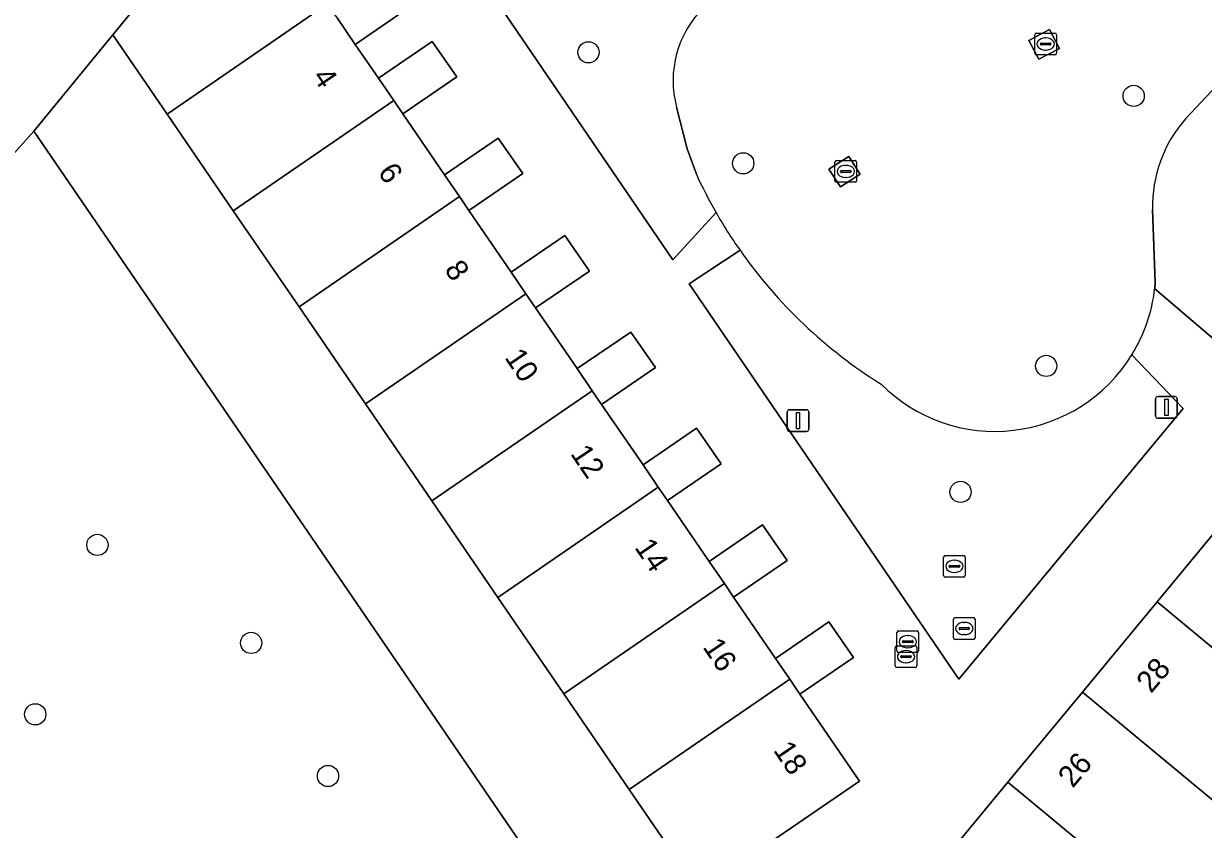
# Model space of a CAD drawing. Extents: x 155275 to 156265, y 382654 to 383635.
# Drawn here: x 155523.4 to 155577.8, y 382860.2 to 382897.3 of the extents above; entities that cross this region are included whole.
import ezdxf

# ---------------------------------------------------------------- set-up
doc = ezdxf.new("R2010")
doc.units = 0
for name, color, linetype in [('IMGEO_Boom', 7, 'Continuous'), ('IMGEO_Brandkraan', 7, 'Continuous'), ('IMGEO_Erf', 7, 'Continuous'), ('IMGEO_Groenvoorziening', 7, 'Continuous'), ('IMGEO_Kolk', 7, 'Continuous'), ('IMGEO_Lichtmast', 7, 'Continuous'), ('IMGEO_Muur', 7, 'Continuous'), ('IMGEO_Pand', 7, 'Continuous'), ('IMGEO_Pand_nummerreeks', 7, 'Continuous'), ('IMGEO_Rijbaan_lokaal_open', 7, 'Continuous'), ('IMGEO_Rioolput', 7, 'Continuous'), ('IMGEO_Voetpad_open', 7, 'Continuous')]:
    doc.layers.add(name, color=color, linetype=linetype)

msp = doc.modelspace()

# ---------------------------------------------------------------- linework, layer by layer
at = {"layer": 'IMGEO_Boom'}
for centre in [(155549.436, 382896.009), (155574.578, 382894), (155556.573, 382890.888), (155570.541, 382881.544), (155566.593, 382875.734), (155526.792, 382873.289), (155533.881, 382868.768), (155523.926, 382865.476), (155537.426, 382862.632)]:
    msp.add_circle(centre, 0.489, dxfattribs=at)
at = {"layer": 'IMGEO_Brandkraan'}
for p, q in [((155563.734, 382869.323), (155564.586, 382869.323)), ((155563.659, 382868.397), (155563.659, 382869.249)), ((155563.918, 382868.817), (155563.918, 382868.829)), ((155564.356, 382868.78), (155563.958, 382868.78)), ((155563.961, 382868.866), (155564.359, 382868.866)), ((155564.147, 382869.103), (155564.172, 382869.103)), ((155564.402, 382868.829), (155564.402, 382868.817)), ((155564.66, 382869.249), (155564.66, 382868.397)), ((155563.579, 382867.707), (155563.579, 382868.559)), ((155563.654, 382868.633), (155564.506, 382868.633)), ((155564.586, 382868.323), (155563.734, 382868.323)), ((155564.067, 382868.413), (155564.092, 382868.413)), ((155564.17, 382868.543), (155564.145, 382868.543)), ((155564.58, 382868.559), (155564.58, 382867.707)), ((155563.838, 382868.127), (155563.838, 382868.139)), ((155564.276, 382868.09), (155563.878, 382868.09)), ((155563.881, 382868.176), (155564.279, 382868.176)), ((155564.09, 382867.853), (155564.065, 382867.853)), ((155564.322, 382868.139), (155564.322, 382868.127)), ((155564.506, 382867.633), (155563.654, 382867.633))]:
    msp.add_line(p, q, dxfattribs=at)
for points in [[(155563.734, 382869.323), (155564.586, 382869.323)], [(155563.659, 382868.397), (155563.659, 382869.249)], [(155564.66, 382869.249), (155564.66, 382868.397)], [(155563.579, 382867.707), (155563.579, 382868.559)], [(155563.654, 382868.633), (155564.506, 382868.633)], [(155564.586, 382868.323), (155563.734, 382868.323)], [(155564.58, 382868.559), (155564.58, 382867.707)], [(155564.506, 382867.633), (155563.654, 382867.633)]]:
    msp.add_lwpolyline(points, dxfattribs=at)
for centre, radius, start, end in [((155563.736, 382869.247), 0.0765, 91.552, 178.448), ((155563.736, 382869.247), 0.0765, 91.552, 178.448), ((155564.584, 382869.247), 0.0765, 1.552, 88.448), ((155564.584, 382869.247), 0.0765, 1.552, 88.448), ((155563.958, 382868.826), 0.0403, 85.8775, 175.7526), ((155563.955, 382868.816), 0.0366, 178.938, 274.7102), ((155564.359, 382868.823), 0.043, 264.8664, 352.4533), ((155564.363, 382868.828), 0.0386, 1.7309, 96.639), ((155563.656, 382868.557), 0.0765, 91.552, 178.448), ((155563.656, 382868.557), 0.0765, 91.552, 178.448), ((155563.736, 382868.399), 0.0765, 181.552, 268.448), ((155563.736, 382868.399), 0.0765, 181.552, 268.448), ((155564.504, 382868.557), 0.0765, 1.552, 88.448), ((155564.504, 382868.557), 0.0765, 1.552, 88.448), ((155564.584, 382868.399), 0.0765, 271.552, 358.448), ((155564.584, 382868.399), 0.0765, 271.552, 358.448), ((155563.656, 382867.709), 0.0765, 181.552, 268.448), ((155563.656, 382867.709), 0.0765, 181.552, 268.448), ((155563.878, 382868.136), 0.0403, 85.8775, 175.7526), ((155563.875, 382868.126), 0.0366, 178.938, 274.7102), ((155564.279, 382868.133), 0.043, 264.8664, 352.4533), ((155564.283, 382868.138), 0.0386, 1.7309, 96.639), ((155564.504, 382867.709), 0.0765, 271.552, 358.448), ((155564.504, 382867.709), 0.0765, 271.552, 358.448)]:
    msp.add_arc(centre, radius, start, end, dxfattribs=at)
for centre, major_axis, ratio, start_param, end_param in [((155564.146, 382868.823), (-0.387, 0.002), 0.722429, 4.712389, 7.853982), ((155564.171, 382868.823), (-0.39, 0.002), 0.717154, 1.570796, 4.712389), ((155564.066, 382868.133), (-0.387, 0.002), 0.722429, 4.712389, 7.853982), ((155564.091, 382868.133), (-0.39, 0.002), 0.717154, 1.570796, 4.712389)]:
    msp.add_ellipse(centre, major_axis=major_axis, ratio=ratio, start_param=start_param, end_param=end_param, dxfattribs=at)
at = {"layer": 'IMGEO_Erf'}
msp.add_lwpolyline([(155539.154, 382879.789), (155536.09, 382884.272), (155533.059, 382888.705), (155530.013, 382893.162), (155527.511, 382896.822), (155523.867, 382892.372), (155549.963, 382854.195), (155552.869, 382856.181), (155554.52, 382857.31), (155551.308, 382862.009), (155548.296, 382866.416), (155545.253, 382870.867), (155542.211, 382875.317)], close=True, dxfattribs=at)
at = {"layer": 'IMGEO_Groenvoorziening'}
for points in [[(155577.739, 382904.25), (155579.514, 382907.466), (155571.571, 382919.007), (155568.646, 382916.926), (155571.413, 382912.841), (155561.124, 382905.761), (155558.255, 382909.998), (155557.285, 382909.289), (155560.141, 382905.057), (155549.865, 382897.984), (155547.017, 382902.134), (155544.039, 382900.076), (155553.322, 382886.445), (155555.321, 382888.618)], [(155579.628, 382895.777), (155576.968, 382892.935)], [(155576.968, 382892.935), (155579.628, 382895.777)], [(155575.451, 382888.764), (155575.572, 382885.397), (155575.564, 382885.296), (155575.554, 382885.195), (155575.544, 382885.094), (155578.998, 382882.168), (155588.704, 382893.948)], [(155554.411, 382890.384), (155553.988, 382891.556), (155553.499, 382893.481)], [(155553.499, 382893.481), (155553.988, 382891.556), (155554.411, 382890.384)], [(155523.867, 382892.372), (155517.653, 382885.419), (155504.528, 382869.442)], [(155603.839, 382875.695), (155573.503, 382838.997), (155565.21, 382841.732), (155564.357, 382842.893), (155559.081, 382850.622), (155557.429, 382849.494), (155552.869, 382856.181), (155549.963, 382854.195), (155523.867, 382892.372)], [(155575.544, 382885.094), (155575.554, 382885.195), (155575.564, 382885.296), (155575.572, 382885.397), (155575.451, 382888.764)], [(155556.424, 382886.88), (155554.075, 382885.324), (155566.513, 382867.099), (155576.86, 382879.581)], [(155576.86, 382879.581), (155574.495, 382882.059)]]:
    msp.add_lwpolyline(points, dxfattribs=at)
for points in [[(155570.69, 382897.066), (155571.152, 382896.191), (155570.199, 382895.688), (155569.737, 382896.562)], [(155561.434, 382891.205), (155561.962, 382890.394), (155561.051, 382889.801), (155560.523, 382890.613)]]:
    msp.add_lwpolyline(points, close=True, dxfattribs=at)
for centre, radius, start, end in [((155558.093, 382894.707), 4.755, 74.9432, 194.9387), ((155558.093, 382894.707), 4.755, 74.9432, 194.9387), ((155581.476, 382888.934), 6.028, 138.4108, 181.6163), ((155581.476, 382888.934), 6.028, 138.4108, 181.6163), ((155574.47, 382899.603), 22.076, 204.6826, 209.8405), ((155574.47, 382899.603), 22.076, 204.6826, 209.8405), ((155574.285, 382899.434), 21.832, 209.6986, 215.1029), ((155574.849, 382899.783), 22.494, 215.0039, 237.9967), ((155574.849, 382899.783), 22.494, 215.0039, 237.9967), ((155568.187, 382885.938), 7.405, 328.4113, 353.4549), ((155568.179, 382885.939), 7.412, 224.8862, 328.4374), ((155568.179, 382885.939), 7.412, 224.8862, 328.4374)]:
    msp.add_arc(centre, radius, start, end, dxfattribs=at)
at = {"layer": 'IMGEO_Kolk'}
for p, q in [((155570.017, 382895.966), (155570.017, 382896.818)), ((155570.092, 382896.892), (155570.944, 382896.892)), ((155570.505, 382896.672), (155570.53, 382896.672)), ((155571.018, 382896.818), (155571.018, 382895.966)), ((155570.276, 382896.386), (155570.276, 382896.398)), ((155570.714, 382896.349), (155570.316, 382896.349)), ((155570.319, 382896.435), (155570.717, 382896.435)), ((155570.528, 382896.112), (155570.503, 382896.112)), ((155570.76, 382896.398), (155570.76, 382896.386)), ((155570.944, 382895.892), (155570.092, 382895.892)), ((155560.801, 382890.089), (155560.801, 382890.941)), ((155560.876, 382891.015), (155561.728, 382891.015)), ((155561.103, 382890.558), (155561.501, 382890.558)), ((155561.289, 382890.795), (155561.314, 382890.795)), ((155561.802, 382890.941), (155561.802, 382890.089)), ((155561.728, 382890.015), (155560.876, 382890.015)), ((155561.06, 382890.509), (155561.06, 382890.521)), ((155561.498, 382890.472), (155561.1, 382890.472)), ((155561.312, 382890.235), (155561.287, 382890.235)), ((155561.544, 382890.521), (155561.544, 382890.509))]:
    msp.add_line(p, q, dxfattribs=at)
for points in [[(155570.017, 382895.966), (155570.017, 382896.818)], [(155570.092, 382896.892), (155570.944, 382896.892)], [(155571.018, 382896.818), (155571.018, 382895.966)], [(155570.944, 382895.892), (155570.092, 382895.892)], [(155560.801, 382890.089), (155560.801, 382890.941)], [(155560.876, 382891.015), (155561.728, 382891.015)], [(155561.802, 382890.941), (155561.802, 382890.089)], [(155561.728, 382890.015), (155560.876, 382890.015)]]:
    msp.add_lwpolyline(points, dxfattribs=at)
for centre, radius, start, end in [((155570.094, 382896.816), 0.0765, 91.552, 178.448), ((155570.094, 382896.816), 0.0765, 91.552, 178.448), ((155570.942, 382896.816), 0.0765, 1.552, 88.448), ((155570.942, 382896.816), 0.0765, 1.552, 88.448), ((155570.316, 382896.395), 0.0403, 85.8775, 175.7526), ((155570.313, 382896.385), 0.0366, 178.938, 274.7102), ((155570.717, 382896.392), 0.043, 264.8664, 352.4533), ((155570.721, 382896.397), 0.0386, 1.7309, 96.639), ((155570.094, 382895.968), 0.0765, 181.552, 268.448), ((155570.094, 382895.968), 0.0765, 181.552, 268.448), ((155570.942, 382895.968), 0.0765, 271.552, 358.448), ((155570.942, 382895.968), 0.0765, 271.552, 358.448), ((155560.878, 382890.939), 0.0765, 91.552, 178.448), ((155560.878, 382890.939), 0.0765, 91.552, 178.448), ((155561.1, 382890.518), 0.0403, 85.8775, 175.7526), ((155561.505, 382890.52), 0.0386, 1.7309, 96.639), ((155561.726, 382890.939), 0.0765, 1.552, 88.448), ((155561.726, 382890.939), 0.0765, 1.552, 88.448), ((155560.878, 382890.091), 0.0765, 181.552, 268.448), ((155560.878, 382890.091), 0.0765, 181.552, 268.448), ((155561.097, 382890.508), 0.0366, 178.938, 274.7102), ((155561.501, 382890.515), 0.043, 264.8664, 352.4533), ((155561.726, 382890.091), 0.0765, 271.552, 358.448), ((155561.726, 382890.091), 0.0765, 271.552, 358.448)]:
    msp.add_arc(centre, radius, start, end, dxfattribs=at)
for centre, major_axis, ratio, start_param, end_param in [((155570.504, 382896.392), (-0.387, 0.002), 0.722429, 4.712389, 7.853982), ((155570.529, 382896.392), (-0.39, 0.002), 0.717154, 1.570796, 4.712389), ((155561.288, 382890.515), (-0.387, 0.002), 0.722429, 4.712389, 7.853982), ((155561.313, 382890.515), (-0.39, 0.002), 0.717154, 1.570796, 4.712389)]:
    msp.add_ellipse(centre, major_axis=major_axis, ratio=ratio, start_param=start_param, end_param=end_param, dxfattribs=at)
at = {"layer": 'IMGEO_Lichtmast'}
for p, q in [((155575.59, 382879.231), (155575.59, 382880.031)), ((155575.59, 382880.031), (155575.59, 382879.231)), ((155575.69, 382880.131), (155576.48, 382880.131)), ((155576.48, 382880.131), (155575.69, 382880.131)), ((155576.58, 382880.031), (155576.58, 382879.231)), ((155576.58, 382879.231), (155576.58, 382880.031)), ((155558.602, 382878.624), (155558.602, 382879.424)), ((155558.602, 382879.424), (155558.602, 382878.624)), ((155558.702, 382879.524), (155559.492, 382879.524)), ((155559.492, 382879.524), (155558.702, 382879.524)), ((155559.592, 382879.424), (155559.592, 382878.624)), ((155559.592, 382878.624), (155559.592, 382879.424)), ((155576.48, 382879.131), (155575.69, 382879.131)), ((155575.69, 382879.131), (155576.48, 382879.131)), ((155559.492, 382878.524), (155558.702, 382878.524)), ((155558.702, 382878.524), (155559.492, 382878.524))]:
    msp.add_line(p, q, dxfattribs=at)
for points in [[(155576.01, 382880.006), (155576.16, 382880.006), (155576.16, 382879.256), (155576.01, 382879.256), (155576.01, 382880.006)], [(155559.022, 382879.399), (155559.172, 382879.399), (155559.172, 382878.649), (155559.022, 382878.649), (155559.022, 382879.399)]]:
    msp.add_lwpolyline(points, dxfattribs=at)
for centre, start, end in [((155575.69, 382880.031), 90, 180), ((155575.69, 382880.031), 90, 180), ((155576.48, 382880.031), 0, 90), ((155576.48, 382880.031), 360, 90), ((155558.702, 382879.424), 90, 180), ((155558.702, 382879.424), 90, 180), ((155559.492, 382879.424), 0, 90), ((155559.492, 382879.424), 360, 90), ((155575.69, 382879.231), 180, 270), ((155575.69, 382879.231), 180, 270), ((155576.48, 382879.231), 270, 0), ((155576.48, 382879.231), 270, 0), ((155558.702, 382878.624), 180, 270), ((155558.702, 382878.624), 180, 270), ((155559.492, 382878.624), 270, 0), ((155559.492, 382878.624), 270, 0)]:
    msp.add_arc(centre, 0.1, start, end, dxfattribs=at)
at = {"layer": 'IMGEO_Muur'}
msp.add_lwpolyline([(155527.511, 382896.822), (155523.867, 382892.372), (155549.963, 382854.195), (155552.869, 382856.181), (155554.52, 382857.31)], dxfattribs=at)
at = {"layer": 'IMGEO_Pand'}
for points in [[(155537.409, 382898.24), (155536.718, 382899.251), (155534.78, 382902.084), (155533.433, 382904.053), (155527.511, 382896.822), (155530.013, 382893.162)], [(155540.457, 382893.785), (155539.75, 382894.819), (155538.685, 382896.376), (155537.845, 382897.603), (155537.409, 382898.24), (155530.013, 382893.162), (155533.059, 382888.705)], [(155539.75, 382894.819), (155540.457, 382893.785), (155540.874, 382893.175), (155543.36, 382894.875), (155542.221, 382896.51)], [(155543.488, 382889.353), (155542.805, 382890.352), (155540.874, 382893.175), (155540.457, 382893.785), (155533.059, 382888.705), (155536.09, 382884.272)], [(155542.805, 382890.352), (155543.488, 382889.353), (155543.924, 382888.717), (155546.412, 382890.42), (155545.279, 382892.045)], [(155546.555, 382884.871), (155545.874, 382885.867), (155543.924, 382888.717), (155543.488, 382889.353), (155536.09, 382884.272), (155539.154, 382879.789)], [(155545.874, 382885.867), (155546.555, 382884.871), (155547, 382884.22), (155549.478, 382885.915), (155548.341, 382887.555)], [(155549.613, 382880.401), (155548.917, 382881.418), (155547, 382884.22), (155546.555, 382884.871), (155539.154, 382879.789), (155542.211, 382875.317)], [(155548.917, 382881.418), (155549.613, 382880.401), (155550.044, 382879.771), (155552.522, 382881.467), (155551.385, 382883.107)], [(155552.657, 382875.951), (155551.953, 382876.98), (155550.044, 382879.771), (155549.613, 382880.401), (155542.211, 382875.317), (155545.253, 382870.867)], [(155551.953, 382876.98), (155552.657, 382875.951), (155553.08, 382875.333), (155555.556, 382877.027), (155554.419, 382878.667)], [(155555.701, 382871.501), (155554.996, 382872.531), (155553.08, 382875.333), (155552.657, 382875.951), (155545.253, 382870.867), (155548.296, 382866.416)], [(155579.108, 382874.829), (155575.659, 382870.66), (155582.594, 382864.917), (155586.045, 382869.084)], [(155554.996, 382872.531), (155555.701, 382871.501), (155556.123, 382870.884), (155558.595, 382872.575), (155557.458, 382874.215)], [(155558.715, 382867.096), (155558.059, 382868.054), (155556.123, 382870.884), (155555.701, 382871.501), (155548.296, 382866.416), (155551.308, 382862.009)], [(155575.659, 382870.66), (155572.214, 382866.495), (155579.144, 382860.75), (155582.594, 382864.917)], [(155558.059, 382868.054), (155558.715, 382867.096), (155559.186, 382866.407), (155561.657, 382868.097), (155560.521, 382869.738)], [(155561.938, 382862.384), (155559.186, 382866.407), (155558.715, 382867.096), (155551.308, 382862.009), (155554.52, 382857.31)], [(155572.214, 382866.495), (155568.777, 382862.341), (155575.708, 382856.601), (155579.144, 382860.75)], [(155568.777, 382862.341), (155565.343, 382858.191), (155572.272, 382852.452), (155575.708, 382856.601)]]:
    msp.add_lwpolyline(points, close=True, dxfattribs=at)
at = {"layer": 'IMGEO_Rijbaan_lokaal_open'}
msp.add_lwpolyline([(155537.845, 382897.603), (155538.685, 382896.376), (155544.039, 382900.076)], dxfattribs=at)
at = {"layer": 'IMGEO_Rioolput'}
for p, q in [((155565.81, 382871.873), (155565.81, 382872.725)), ((155565.885, 382872.799), (155566.737, 382872.799)), ((155566.298, 382872.579), (155566.323, 382872.579)), ((155566.811, 382872.725), (155566.811, 382871.873)), ((155566.069, 382872.293), (155566.069, 382872.305)), ((155566.507, 382872.256), (155566.109, 382872.256)), ((155566.112, 382872.342), (155566.51, 382872.342)), ((155566.553, 382872.305), (155566.553, 382872.293)), ((155566.737, 382871.799), (155565.885, 382871.799)), ((155566.321, 382872.019), (155566.296, 382872.019)), ((155566.264, 382869.007), (155566.264, 382869.859)), ((155566.339, 382869.933), (155567.191, 382869.933)), ((155567.265, 382869.859), (155567.265, 382869.007)), ((155566.523, 382869.427), (155566.523, 382869.439)), ((155566.961, 382869.39), (155566.563, 382869.39)), ((155566.566, 382869.476), (155566.964, 382869.476)), ((155566.752, 382869.713), (155566.777, 382869.713)), ((155567.007, 382869.439), (155567.007, 382869.427)), ((155567.191, 382868.933), (155566.339, 382868.933)), ((155566.775, 382869.153), (155566.75, 382869.153))]:
    msp.add_line(p, q, dxfattribs=at)
for points in [[(155565.81, 382871.873), (155565.81, 382872.725)], [(155565.885, 382872.799), (155566.737, 382872.799)], [(155566.811, 382872.725), (155566.811, 382871.873)], [(155566.737, 382871.799), (155565.885, 382871.799)], [(155566.264, 382869.007), (155566.264, 382869.859)], [(155566.339, 382869.933), (155567.191, 382869.933)], [(155567.265, 382869.859), (155567.265, 382869.007)], [(155567.191, 382868.933), (155566.339, 382868.933)]]:
    msp.add_lwpolyline(points, dxfattribs=at)
for centre, radius, start, end in [((155565.887, 382872.723), 0.0765, 91.552, 178.448), ((155565.887, 382872.723), 0.0765, 91.552, 178.448), ((155566.735, 382872.723), 0.0765, 1.552, 88.448), ((155566.735, 382872.723), 0.0765, 1.552, 88.448), ((155566.109, 382872.302), 0.0403, 85.8775, 175.7526), ((155566.106, 382872.292), 0.0366, 178.938, 274.7102), ((155566.51, 382872.299), 0.043, 264.8664, 352.4533), ((155566.514, 382872.304), 0.0386, 1.7309, 96.639), ((155565.887, 382871.875), 0.0765, 181.552, 268.448), ((155565.887, 382871.875), 0.0765, 181.552, 268.448), ((155566.735, 382871.875), 0.0765, 271.552, 358.448), ((155566.735, 382871.875), 0.0765, 271.552, 358.448), ((155566.341, 382869.857), 0.0765, 91.552, 178.448), ((155566.341, 382869.857), 0.0765, 91.552, 178.448), ((155567.189, 382869.857), 0.0765, 1.552, 88.448), ((155567.189, 382869.857), 0.0765, 1.552, 88.448), ((155566.563, 382869.436), 0.0403, 85.8775, 175.7526), ((155566.56, 382869.426), 0.0366, 178.938, 274.7102), ((155566.964, 382869.433), 0.043, 264.8664, 352.4533), ((155566.968, 382869.438), 0.0386, 1.7309, 96.639), ((155566.341, 382869.009), 0.0765, 181.552, 268.448), ((155566.341, 382869.009), 0.0765, 181.552, 268.448), ((155567.189, 382869.009), 0.0765, 271.552, 358.448), ((155567.189, 382869.009), 0.0765, 271.552, 358.448)]:
    msp.add_arc(centre, radius, start, end, dxfattribs=at)
for centre, major_axis, ratio, start_param, end_param in [((155566.297, 382872.299), (-0.387, 0.002), 0.722429, 4.712389, 7.853982), ((155566.322, 382872.299), (-0.39, 0.002), 0.717154, 1.570796, 4.712389), ((155566.751, 382869.433), (-0.387, 0.002), 0.722429, 4.712389, 7.853982), ((155566.776, 382869.433), (-0.39, 0.002), 0.717154, 1.570796, 4.712389)]:
    msp.add_ellipse(centre, major_axis=major_axis, ratio=ratio, start_param=start_param, end_param=end_param, dxfattribs=at)
at = {"layer": 'IMGEO_Voetpad_open'}
for points in [[(155502.988, 382872.897), (155504.145, 382870.406), (155504.528, 382869.442), (155517.653, 382885.419), (155523.867, 382892.372), (155527.511, 382896.822), (155533.433, 382904.053), (155535.603, 382906.193), (155538.767, 382910.535), (155558.839, 382934.901)], [(155578.89, 382903.468), (155581.114, 382905.035), (155588.704, 382893.948), (155578.998, 382882.168), (155575.544, 382885.094)], [(155555.321, 382888.618), (155553.322, 382886.445), (155544.039, 382900.076), (155538.685, 382896.376), (155539.75, 382894.819), (155542.221, 382896.51), (155543.36, 382894.875), (155540.874, 382893.175), (155542.805, 382890.352), (155545.279, 382892.045), (155546.412, 382890.42), (155543.924, 382888.717), (155545.874, 382885.867), (155548.341, 382887.555), (155549.478, 382885.915), (155547, 382884.22), (155548.917, 382881.418), (155551.385, 382883.107), (155552.522, 382881.467), (155550.044, 382879.771), (155551.953, 382876.98), (155554.419, 382878.667), (155555.556, 382877.027), (155553.08, 382875.333), (155554.996, 382872.531), (155557.458, 382874.215), (155558.595, 382872.575), (155556.123, 382870.884), (155558.059, 382868.054), (155560.521, 382869.738), (155561.657, 382868.097), (155559.186, 382866.407), (155561.938, 382862.384), (155554.52, 382857.31)], [(155574.495, 382882.059), (155576.86, 382879.581), (155566.513, 382867.099), (155554.075, 382885.324), (155556.424, 382886.88)], [(155565.343, 382858.191), (155568.777, 382862.341), (155572.214, 382866.495), (155575.659, 382870.66), (155579.108, 382874.829)]]:
    msp.add_lwpolyline(points, dxfattribs=at)
for points in [[(155570.69, 382897.066), (155569.737, 382896.562), (155570.199, 382895.688), (155571.152, 382896.191)], [(155561.434, 382891.205), (155560.523, 382890.613), (155561.051, 382889.801), (155561.962, 382890.394)]]:
    msp.add_lwpolyline(points, close=True, dxfattribs=at)
for centre, radius, start, end in [((155574.285, 382899.434), 21.832, 209.6986, 215.1029), ((155568.187, 382885.938), 7.405, 328.4113, 353.4549)]:
    msp.add_arc(centre, radius, start, end, dxfattribs=at)

# ---------------------------------------------------------------- texts
at = {"layer": 'IMGEO_Pand_nummerreeks'}
for s, rotation, p in [('4', 304.1825, (155536.681, 382894.879)), ('6', 304.1767, (155539.692, 382890.477)), ('8', 304.1825, (155542.764, 382885.988)), ('10', 304.1825, (155545.54, 382881.931)), ('12', 304.171, (155548.575, 382877.496)), ('14', 304.1653, (155551.534, 382873.169)), ('16', 304.1767, (155554.675, 382868.578)), ('28', 50.1968, (155575.38, 382866.405)), ('18', 304.1767, (155557.931, 382863.819)), ('26', 50.1968, (155571.767, 382862.037))]:
    msp.add_text(s, height=1, rotation=rotation, dxfattribs=at).set_placement(p)

doc.saveas('drawing.dxf')
